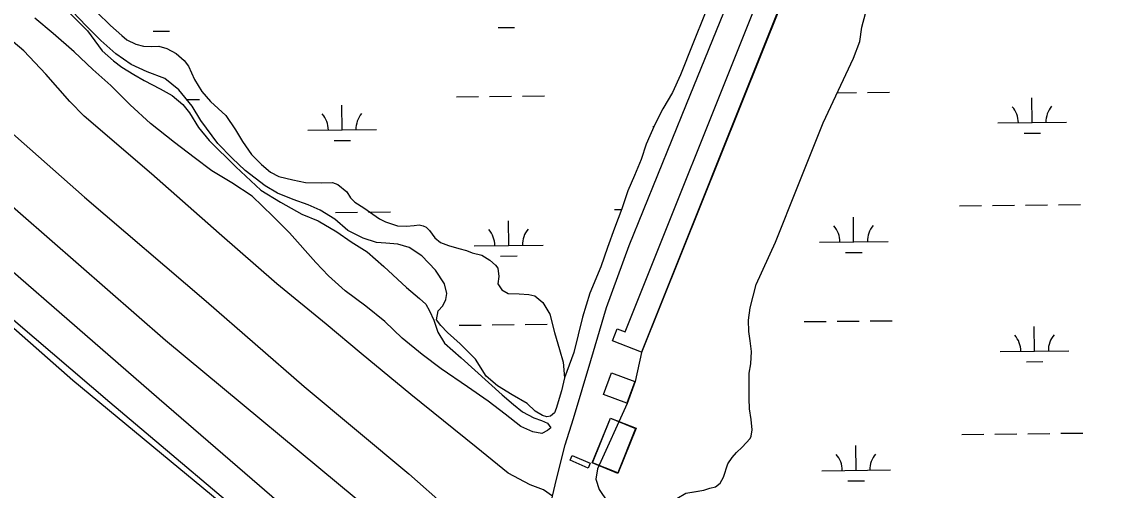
# Model space of a CAD drawing. Extents: x 3734862 to 3772949, y 391520 to 417239.
# Drawn here: x 3759142 to 3760730, y 404366 to 405048 of the extents above; entities that cross this region are included whole.
import ezdxf

# ---------------------------------------------------------------- set-up
doc = ezdxf.new("R2010")
doc.units = 0
for name, color, linetype in [('V-BLDG-OTLN', 7, 'Continuous'), ('V-CHAN-DOCK', 7, 'Continuous'), ('V-LEVE-TOET', 7, 'Continuous'), ('V-RIVR-EDGE', 7, 'Continuous'), ('V-ROAD-CNTR', 7, 'Continuous'), ('V-SITE-VEGE', 7, 'Continuous'), ('V-TOPO-SHOR', 7, 'Continuous'), ('V-WETL-SWMP', 7, 'Continuous')]:
    doc.layers.add(name, color=color, linetype=linetype)

msp = doc.modelspace()

# ---------------------------------------------------------------- linework, layer by layer
at = {"layer": 'V-BLDG-OTLN'}
for points in [[(3760245, 405070.9), (3760043.7, 404566.9), (3760001.5, 404583.7), (3760008.4, 404601.1), (3760020, 404596.5), (3760214.4, 405083.2)], [(3760022.5, 404492.9), (3759988.6, 404505.6), (3760000.3, 404536.8), (3760034.2, 404524.2)], [(3760035.4, 404456.1), (3760009.3, 404391.2), (3759972.8, 404405.9), (3759998.8, 404470.8)], [(3759966.4, 404398.4), (3759940.2, 404409.7), (3759943.2, 404416.5), (3759969.4, 404405.3)]]:
    msp.add_lwpolyline(points, close=True, dxfattribs=at)
at = {"layer": 'V-CHAN-DOCK'}
msp.add_lwpolyline([(3759972.3, 404405.8), (3759998.7, 404471.2), (3760036.3, 404456.3), (3760009.6, 404390.4), (3759972.3, 404405.8)], dxfattribs=at)
at = {"layer": 'V-LEVE-TOET'}
for points in [[(3758328.4, 405526.3), (3758438.8, 405449), (3758626.6, 405307.7), (3758781.9, 405179.8), (3758932.5, 405052.7), (3759065.9, 404940.5), (3759233.8, 404792.6), (3759410.5, 404641.2), (3759553.1, 404517.1), (3759705.5, 404390), (3759814.9, 404292.8), (3759857.8, 404254), (3759875.8, 404235.3), (3759889.9, 404225.6), (3759903.8, 404215.7), (3759934.2, 404198.2), (3759961.6, 404177.3), (3760023.9, 404134.1), (3760144.4, 404048.3), (3760314.9, 403928.7), (3760483, 403812.1), (3760661.6, 403684.4), (3760834.3, 403564.3)], [(3759914.6, 404357.4), (3759901.5, 404366.8), (3759881.7, 404373.7), (3759850.1, 404390.9), (3759803.4, 404428.8), (3759708.2, 404505.6), (3759636.3, 404564.9), (3759585.3, 404607.6), (3759513.2, 404666.3), (3759429.5, 404739.8), (3759331, 404826.7), (3759233.4, 404910.7), (3759212.5, 404931.9), (3759177.2, 404972), (3759145.3, 405005.6), (3759073.7, 405065.7)]]:
    msp.add_lwpolyline(points, dxfattribs=at)
at = {"layer": 'V-RIVR-EDGE'}
msp.add_spline([(3755702.1, 404495.3), (3755757.2, 404470.8), (3755793.3, 404451.2), (3755852.5, 404424.4), (3755881.4, 404415.7), (3755906.2, 404404.4), (3755920.2, 404395.8), (3755948.7, 404379.4), (3755958.2, 404378.9), (3755969, 404378), (3755990.7, 404368.5), (3756022.8, 404350.3), (3756054.8, 404336.6), (3756079.7, 404323), (3756103.6, 404309.4), (3756144.2, 404288), (3756167.7, 404269), (3756188.9, 404253.6), (3756231.4, 404233.1), (3756271.6, 404217.2), (3756299.1, 404203.1), (3756403, 404163.5), (3756460.4, 404140.3), (3756508.7, 404114.9), (3756530.8, 404104), (3756588.2, 404078), (3756639.2, 404052.1), (3756694.3, 404019.5), (3756726.8, 403998.1), (3756735.8, 403989.1), (3756740.3, 403979.6), (3756740.3, 403973.2), (3756740.7, 403967.8), (3756747.5, 403960.5), (3756759.7, 403953.7), (3756786.3, 403941.5), (3756814.3, 403929.2), (3756864.5, 403904.6), (3756889.3, 403896), (3756899.7, 403897.3), (3756908.3, 403901.8), (3756919.2, 403901.3), (3756933.2, 403894.1), (3756945.8, 403892.7), (3756956.2, 403893.1), (3756962.1, 403897.2), (3756970.7, 403896.7), (3756978.4, 403894.4), (3756992.4, 403894.8), (3757002.8, 403897.5), (3757019.1, 403901.5), (3757027.7, 403901.5), (3757034, 403901.1), (3757036.3, 403896.5), (3757036.7, 403891.1), (3757038.5, 403883.4), (3757046.6, 403874.3), (3757060.6, 403866.2), (3757076.4, 403853.9), (3757104.4, 403831.2), (3757122.4, 403816.7), (3757145.5, 403804.5), (3757165.3, 403796.7), (3757181.6, 403787.2), (3757194.2, 403777.7), (3757213.6, 403765.4), (3757229.9, 403756.3), (3757251.6, 403745.9), (3757266.5, 403741.3), (3757283.2, 403734.5), (3757308.9, 403720.9), (3757360.4, 403694.1), (3757393.8, 403670.9), (3757430, 403657.3), (3757461.6, 403645.4), (3757505.4, 403628.1), (3757548.3, 403610.4), (3757591.7, 403587.2), (3757649.5, 403552.3), (3757711.8, 403512.8), (3757753.8, 403493.2), (3757766.9, 403487.8), (3757773.2, 403487.8), (3757785.9, 403494.1), (3757794.5, 403494), (3757803.5, 403489.5), (3757807.1, 403480.9), (3757810.6, 403456), (3757814.2, 403447.9), (3757826.4, 403437), (3757854.4, 403422.9), (3757930.3, 403373.9), (3757975.8, 403342.6), (3758005.2, 403323.5), (3758062.1, 403286.7), (3758092.3, 403263.6), (3758175.8, 403209.6), (3758234.5, 403169.2), (3758283.7, 403133.8), (3758328.8, 403103.4), (3758399.2, 403041.7), (3758421.8, 403023.1), (3758438.1, 403017.7), (3758463.8, 403017.6), (3758491.4, 403026.1), (3758504.5, 403022), (3758513.6, 403014.3), (3758514, 403006.2), (3758499.9, 402997.2), (3758498.1, 402989.9), (3758502.2, 402978.2), (3758510.7, 402969.6), (3758522, 402962.8), (3758545, 402948.7), (3758582.1, 402926.9), (3758650.2, 402878.8), (3758697.6, 402840.7), (3758721.5, 402820.3), (3758740.9, 402809.4), (3758782, 402784.9), (3758831.2, 402755.4), (3758902.1, 402711.8), (3758960.4, 402675.5), (3759018.6, 402634.6), (3759069.6, 402599.7), (3759134.6, 402553.4), (3759185.6, 402508.1), (3759223.5, 402478.1), (3759262.3, 402448.2), (3759321.4, 402402.4), (3759371.5, 402366.1), (3759431.5, 402323.4), (3759463.6, 402300.3), (3759488.9, 402281.7), (3759576.9, 402222.7), (3759627, 402186.8), (3759672.1, 402153.7), (3759778.2, 402087.4), (3759832.8, 402050.7), (3759873, 402019.4), (3759909.5, 401989.4), (3760050.8, 401883.7), (3760100, 401850.2), (3760145.6, 401819.3), (3760185.8, 401788), (3760211.9, 401766.7), (3760254.8, 401734.5), (3760285.5, 401709.1), (3760303.1, 401700.5), (3760325.3, 401691.4), (3760352.8, 401671.4), (3760391.1, 401641), (3760430.4, 401612), (3760461.6, 401590.2), (3760536.9, 401543), (3760583, 401510.8), (3760602.8, 401495.8), (3760629, 401477.2), (3760672.4, 401449.5), (3760711.2, 401426.8), (3760818.6, 401347.8), (3760872.3, 401310.6), (3760925.6, 401271.6), (3760948.6, 401251.7), (3761039.8, 401181.8), (3761107, 401135.5), (3761151.7, 401104.7), (3761172.9, 401093.3), (3761186, 401090.6), (3761199.2, 401092.8), (3761219.5, 401099.1), (3761228.1, 401099.5), (3761233.5, 401095.4), (3761236.7, 401087.7), (3761236.6, 401077.8), (3761228.5, 401063.8), (3761223, 401057.5), (3761223, 401049.3), (3761228.9, 401039.4), (3761242.4, 401026.7), (3761254.1, 401021.7), (3761266.8, 401018.5), (3761292.5, 401001.7), (3761317.3, 400980.4), (3761342.1, 400955.4), (3761463.1, 400853.4), (3761510, 400812.1), (3761550.2, 400777.7), (3761585.3, 400746.8), (3761681.5, 400674.3), (3761756.4, 400618.9), (3761817.8, 400572.2), (3761878.3, 400530.4), (3761996.5, 400436.5), (3762057.4, 400389.8), (3762104.8, 400352.6), (3762156.3, 400313.2), (3762204.5, 400277.3), (3762245.2, 400247.8), (3762291.6, 400210.2), (3762325.9, 400182.1), (3762356.2, 400159.8), (3762404, 400123.6), (3762432.9, 400101.3), (3762455.5, 400091.3), (3762473.5, 400075.9), (3762512.3, 400044.2), (3762551.6, 400012.4), (3762593.6, 399983.8), (3762620.2, 399963.4), (3762661.7, 399937.1), (3762686.6, 399919.8), (3762793.1, 399841.3), (3762834.6, 399812.8), (3762873.4, 399790.1), (3762923.1, 399758.3), (3762957, 399737.4), (3762984, 399721.5), (3763024.2, 399693.4), (3763075.2, 399657.5), (3763115.9, 399633.9), (3763172.8, 399601.2), (3763228.7, 399568.5), (3763285.2, 399533.6), (3763344.3, 399494.1), (3763398.5, 399455.1), (3763444.1, 399421), (3763484.7, 399391.1), (3763603.4, 399303.1), (3763654.8, 399261.8), (3763661.1, 399259.5), (3763667, 399254.5), (3763672, 399245), (3763696.3, 399224.2), (3763722.9, 399200.1), (3763745.5, 399180.2), (3763818.1, 399117.2), (3763841.6, 399099.5), (3763852.4, 399092.2), (3763858.8, 399084.1), (3763875, 399067.3), (3763898, 399046), (3763924.6, 399023.8), (3763949, 399007.9), (3763970.2, 398987.5), (3764004, 398952.6), (3764028.4, 398926.7), (3764056.8, 398899.5), (3764092.9, 398862.4), (3764130.8, 398826.1), (3764147, 398811.6), (3764152.9, 398799.8), (3764162.3, 398783.5), (3764173.6, 398768.6), (3764186.7, 398757.2), (3764206.1, 398746.3), (3764226.9, 398742.2), (3764246.3, 398733.6), (3764269.3, 398717.7), (3764284.2, 398703.2), (3764301.8, 398691.8), (3764323, 398678.2), (3764345.1, 398661), (3764412.4, 398596.6), (3764457, 398559.9), (3764502.6, 398522.7), (3764538.3, 398497.7), (3764566.3, 398486.4), (3764583.9, 398484.5), (3764604.2, 398486.3), (3764616.5, 398486.2), (3764626.4, 398481.7), (3764630.9, 398474.4), (3764636.3, 398461.3), (3764634.9, 398450), (3764631.7, 398441.4), (3764633.1, 398434.7), (3764636.2, 398430.1), (3764643.9, 398425.6), (3764661.1, 398421.5), (3764685.4, 398409.2), (3764715.2, 398382), (3764745.4, 398356.1), (3764793.3, 398328), (3764844.3, 398292.6), (3764885.8, 398258.1), (3764918.8, 398234.5), (3764992.8, 398187.8), (3765058.3, 398144.2), (3765088.1, 398128.3), (3765140.9, 398100.2), (3765168.9, 398079.7), (3765193.7, 398061.6), (3765246.1, 398042), (3765282.2, 398018.4), (3765309.7, 397989.4), (3765340, 397955.4), (3765361.1, 397933.7), (3765382.3, 397911.9), (3765434.7, 397867.9), (3765477.6, 397838.4), (3765508.7, 397823.9), (3765545.3, 397801.2), (3765575.5, 397778), (3765617.5, 397749.9), (3765653.6, 397726.3), (3765681.6, 397710), (3765727.2, 397684.5), (3765762, 397660), (3765771.9, 397659.5), (3765788.2, 397660), (3765793.6, 397658.1), (3765793.6, 397653.6), (3765785.5, 397648.7), (3765785.5, 397645.5), (3765790.9, 397632.8), (3765800.3, 397623.8), (3765814.8, 397612.9), (3765831.9, 397605.6), (3765847.3, 397603.3), (3765858.1, 397598.7), (3765865.8, 397593.3), (3765888.8, 397577), (3765908.7, 397561.5), (3765918.2, 397548.4), (3765919.5, 397542.1), (3765921.3, 397536.2), (3765926.7, 397533.5), (3765933, 397534.4), (3765940.7, 397533.4), (3765944.8, 397530.3), (3765957, 397519.4), (3765987.7, 397499.9), (3766024.7, 397468.1), (3766059.4, 397438.2), (3766085.1, 397413.3), (3766102.7, 397400.1), (3766131.6, 397377.4), (3766172.7, 397350.2), (3766210.6, 397318.9), (3766264.3, 397285.3), (3766306.8, 397260.8), (3766362.7, 397220.8), (3766381.1, 397208.5)], degree=3, dxfattribs=at)
at = {"layer": 'V-ROAD-CNTR'}
for points in [[(3758154.5, 405553), (3758417, 405370.5), (3758747.1, 405105.6), (3759097.7, 404806), (3759351.7, 404584.5), (3759657.3, 404330.3), (3759858.3, 404164.2), (3759835.5, 404132.8)], [(3759863.9, 404163.7), (3759875.1, 404183.6), (3759883.5, 404201.6), (3759887.8, 404216), (3759889.9, 404225.6), (3759894.2, 404244.3), (3759905, 404303.6), (3759910.8, 404340.2), (3759914.6, 404357.4), (3759920.1, 404382.3), (3759932.8, 404432), (3759944.8, 404470.6), (3759970.3, 404554.7), (3759992.9, 404631.9), (3760025.9, 404722.2), (3760109.5, 404928.2), (3760174.1, 405088.1)]]:
    msp.add_lwpolyline(points, dxfattribs=at)
at = {"layer": 'V-SITE-VEGE'}
for points in [[(3758505.8, 405121.1), (3758761.8, 404912.5), (3758998.8, 404717.8), (3759216.8, 404526.5), (3759370.9, 404398.5), (3759440.9, 404340.7), (3759463.2, 404311.9), (3759466.5, 404302.3), (3759464.4, 404290), (3759458.2, 404275.7), (3759446.4, 404251.2), (3759431.2, 404218.5), (3759411.8, 404175), (3759390.3, 404124.6)], [(3759205.8, 405066.8), (3759238, 405034.8), (3759259.2, 405005.6), (3759275.7, 404991), (3759288.1, 404981.9), (3759305.3, 404971.5), (3759320.5, 404962.4), (3759343.9, 404950.5), (3759361.1, 404940.7), (3759376.9, 404927.5), (3759386.5, 404915.7), (3759399.5, 404894.2), (3759415.2, 404875.4), (3759453.7, 404837.1), (3759490.1, 404803), (3759519, 404785.6), (3759549.9, 404768.1), (3759573.4, 404758.3), (3759600.9, 404742.2), (3759621.5, 404727.6), (3759644.9, 404712.9), (3759669, 404692), (3759701.9, 404661.4), (3759721.2, 404645.4), (3759730.1, 404637), (3759735.5, 404627.3), (3759741.7, 404613.5), (3759747.8, 404596.2), (3759757.3, 404580.2), (3759781.4, 404558.6), (3759841.1, 404505), (3759857.6, 404491.1), (3759870.7, 404480), (3759887.2, 404471.6), (3759898.2, 404467.4), (3759907.2, 404463.8), (3759912, 404456.9), (3759907.1, 404452.8), (3759898.8, 404448.7), (3759885.7, 404450.9), (3759868.5, 404458.6), (3759845.8, 404476.7), (3759821, 404495.5), (3759790.8, 404516.4), (3759752.3, 404542.9), (3759724.8, 404563.8), (3759695.9, 404587.5), (3759670.5, 404611.9), (3759643, 404634.2), (3759612.8, 404656.5), (3759588.7, 404678), (3759570.2, 404697.5), (3759531.8, 404740.6), (3759507.8, 404764.9), (3759477.6, 404794.2), (3759448, 404813.7), (3759419.1, 404831.2), (3759393, 404850.7), (3759364.8, 404872.3), (3759329.7, 404900.1), (3759300.2, 404927.3), (3759272, 404955.1), (3759246, 404978.8), (3759218.5, 405004.5), (3759188.3, 405031), (3759161.5, 405053.2)]]:
    msp.add_lwpolyline(points, dxfattribs=at)
at = {"layer": 'V-TOPO-SHOR'}
for points in [[(3760746.5, 403441.9), (3760554.1, 403573.6), (3760520.8, 403597), (3760498.4, 403612.2), (3760431.8, 403656.3), (3760406, 403675.6), (3760325.1, 403733.5), (3760149, 403854.1), (3760010.4, 403955.4), (3759937.7, 404001), (3759939.8, 404013.9), (3759911.9, 404034.6), (3759908.4, 404020.3), (3759864.3, 404058.8), (3759836.5, 404087), (3759783.5, 404131), (3759651.8, 404236.4), (3759538.3, 404329.3), (3759342.1, 404498.5), (3758995.2, 404800.6), (3758852.7, 404924.4), (3758608.2, 405128.1), (3758237.5, 405399.2)], [(3758202, 405372.4), (3758357.8, 405256.1), (3758548, 405104.6), (3758799.9, 404898.8), (3759103.4, 404636.7), (3759270.4, 404494.2), (3759516.2, 404286.4), (3759768.2, 404084.3)], [(3760151.6, 404370.9), (3760158.5, 404376.3), (3760163.3, 404385.2), (3760169.6, 404404.3), (3760175.8, 404413.8), (3760182, 404421.2), (3760190.3, 404428.7), (3760195.8, 404434.8), (3760201.9, 404441.6), (3760203.3, 404445), (3760204.8, 404453.9), (3760203.5, 404468.9), (3760200.9, 404484.6), (3760200.3, 404499.6), (3760200.4, 404521.5), (3760200.5, 404536.5), (3760202.7, 404550.2), (3760204.1, 404567.9), (3760202.2, 404583.6), (3760200.2, 404597.3), (3760199.7, 404613.7), (3760201.8, 404631.4), (3760210.9, 404665.5), (3760238.7, 404727.4), (3760271.3, 404808.5), (3760308.1, 404901.1), (3760352.4, 404995), (3760361.4, 405019.5), (3760364.3, 405040), (3760376.9, 405087.7)], [(3760246.1, 405070.9), (3760044.1, 404566.7), (3760034.9, 404524.5), (3760023.1, 404492.2), (3759979.8, 404397.3), (3759977.6, 404382.3), (3759982.3, 404367.3), (3759994.5, 404349.4), (3760008, 404335.7), (3760014.8, 404332.9), (3760029.8, 404328.7), (3760045.5, 404326.6), (3760057.1, 404327.8), (3760068.1, 404329.8), (3760072.2, 404331.8), (3760080.4, 404338.6), (3760086.6, 404345.4), (3760095.5, 404354.2), (3760108.6, 404361.6), (3760123.6, 404364.3), (3760134.5, 404366.3), (3760143.4, 404368.9), (3760151.6, 404370.9)], [(3759931.9, 404529.9), (3759927.6, 404510.6), (3759919.9, 404485), (3759917.1, 404478.8), (3759911.5, 404474), (3759906, 404472.7), (3759899.8, 404474.8), (3759889.4, 404481.1), (3759877.8, 404492.2), (3759855.8, 404504.8), (3759834.4, 404518.1), (3759817.9, 404532), (3759802.2, 404557), (3759780.2, 404579.2), (3759761.7, 404595.9), (3759752.1, 404605.7), (3759745.9, 404614), (3759748.1, 404627.1), (3759755, 404634.7), (3759759.2, 404643.6), (3759760.7, 404652.6), (3759757.3, 404666.4), (3759744.3, 404686.6), (3759724.4, 404707.4), (3759705.9, 404719.3), (3759689.3, 404724.2), (3759672, 404725.7), (3759658.2, 404726.5), (3759638.9, 404732.9), (3759616.9, 404744), (3759597.7, 404760.8), (3759576.3, 404774), (3759559.1, 404781.7), (3759537.1, 404789.5), (3759514.3, 404798.6), (3759496.4, 404809.1), (3759467.5, 404831.4), (3759448.3, 404849.5), (3759427.7, 404871), (3759403.1, 404904.4), (3759390.1, 404925.2), (3759370.9, 404948.8), (3759350.3, 404965.5), (3759324.8, 404975.3), (3759301.4, 404985.9), (3759279.4, 405001.2), (3759257.4, 405020.7), (3759236.1, 405042.3), (3759216.2, 405063.1)], [(3759251.4, 405062.2), (3759271.3, 405042.7), (3759287.8, 405028.1), (3759295.4, 405021.8), (3759308.5, 405015.5), (3759319.5, 405012.7), (3759331.2, 405011.9), (3759341.6, 405012.5), (3759353.3, 405009), (3759367.1, 405002), (3759378.8, 404991.6), (3759384.9, 404983.2), (3759393.8, 404963.8), (3759404.1, 404946.5), (3759417.1, 404931.9), (3759439.1, 404911.7), (3759453.4, 404890.9), (3759463.7, 404873.6), (3759476.7, 404854.8), (3759491.1, 404840.2), (3759504.1, 404829.1), (3759516.5, 404822.8), (3759536.5, 404817.8), (3759555.2, 404814.2), (3759578.7, 404813.4), (3759594.6, 404814), (3759602.1, 404811.2), (3759615.2, 404800.7), (3759620.7, 404791.7), (3759626.8, 404785.4), (3759639.9, 404777.1), (3759653, 404768), (3759662.6, 404761), (3759671.6, 404756.8), (3759688.8, 404751.2), (3759701.9, 404750.4), (3759713, 404751.7), (3759720.6, 404752.3), (3759726.1, 404750.9), (3759730.9, 404748.8), (3759735.7, 404744), (3759743.3, 404733.5), (3759751.5, 404726.6), (3759763.2, 404722.4), (3759778.4, 404718.1), (3759789.4, 404715.3), (3759797.7, 404711.8), (3759811.5, 404708.2), (3759823.2, 404701.2), (3759831.4, 404693.6), (3759834.9, 404689.4), (3759836.2, 404677), (3759834.7, 404666.6)], [(3759834.7, 404666.6), (3759840.9, 404657.6), (3759849.8, 404652.7), (3759865.7, 404651.9), (3759880.2, 404651.1), (3759888.5, 404649), (3759900.2, 404639.2), (3759910.4, 404622.6), (3759917.1, 404595.6), (3759924.6, 404570.7), (3759930, 404552.7), (3759931.9, 404529.9)]]:
    msp.add_lwpolyline(points, dxfattribs=at)
at = {"layer": 'V-WETL-SWMP'}
for p, q in [((3759835.3, 405039.5), (3759859.3, 405039.8)), ((3759333.5, 405034.2), (3759357.5, 405034.5)), ((3760328.6, 404944.7), (3760356.8, 404945)), ((3760372.8, 404945.2), (3760404.8, 404945.5)), ((3759382.3, 404934.7), (3759401.1, 404934.9)), ((3759775, 404938.9), (3759807, 404939.2)), ((3759823, 404939.4), (3759855, 404939.7)), ((3759871, 404939.9), (3759903, 404940.2)), ((3760612.2, 404901.3), (3760611.8, 404937.3)), ((3759608.4, 404890.7), (3759608, 404926.7)), ((3760562.2, 404900.7), (3760662.2, 404901.8)), ((3759558.4, 404890.1), (3759658.4, 404891.2)), ((3760060.3, 404895.5), (3760061.9, 404895.5)), ((3760600.3, 404885.7), (3760624.3, 404886)), ((3759596.6, 404875.1), (3759620.6, 404875.4)), ((3759582.3, 404770.3), (3759582.9, 404770.3)), ((3759598.9, 404770.5), (3759630.8, 404770.8)), ((3759646.8, 404771), (3759678.8, 404771.3)), ((3760004.7, 404774.8), (3760015.1, 404774.9)), ((3760506.6, 404780.1), (3760538.6, 404780.4)), ((3760554.6, 404780.6), (3760586.6, 404780.9)), ((3760602.6, 404781.1), (3760634.6, 404781.4)), ((3760650.6, 404781.6), (3760682.6, 404781.9)), ((3759850.7, 404722.4), (3759850.3, 404758.4)), ((3760352.5, 404727.7), (3760352.2, 404763.7)), ((3759800.7, 404721.9), (3759900.7, 404722.9)), ((3760302.6, 404727.2), (3760402.5, 404728.2)), ((3759838.9, 404706.9), (3759862.9, 404707.1)), ((3760340.7, 404712.1), (3760364.7, 404712.4)), ((3760280.4, 404611.5), (3760312.4, 404611.8)), ((3760328.4, 404612), (3760360.4, 404612.3)), ((3760376.4, 404612.5), (3760408.4, 404612.9)), ((3759778.5, 404606.2), (3759810.5, 404606.6)), ((3759826.5, 404606.7), (3759858.5, 404607.1)), ((3759874.5, 404607.2), (3759906.5, 404607.6)), ((3760615.7, 404568.6), (3760615.3, 404604.6)), ((3760565.7, 404568.1), (3760665.7, 404569.1)), ((3760603.8, 404553.1), (3760627.8, 404553.3)), ((3760510.1, 404447.4), (3760542.1, 404447.8)), ((3760558.1, 404447.9), (3760590.1, 404448.3)), ((3760606.1, 404448.4), (3760638.1, 404448.8)), ((3760654.1, 404448.9), (3760686.1, 404449.3)), ((3760356.1, 404395), (3760355.7, 404431)), ((3760306.1, 404394.5), (3760406.1, 404395.6)), ((3760344.2, 404379.5), (3760368.2, 404379.7))]:
    msp.add_line(p, q, dxfattribs=at)
for points in [[(3760108.6, 404361.6), (3760134.5, 404366.3), (3760143.4, 404368.9), (3760151.6, 404370.9), (3760158.5, 404376.3), (3760163.3, 404385.2), (3760169.6, 404404.3), (3760175.8, 404413.8), (3760182, 404421.2), (3760190.3, 404428.7), (3760201.9, 404441.6), (3760203.3, 404445), (3760204.8, 404453.9), (3760203.5, 404468.9), (3760200.9, 404484.6), (3760200.3, 404499.6), (3760200.4, 404521.5), (3760200.5, 404536.5), (3760202.7, 404550.2), (3760204.1, 404567.9), (3760202.2, 404583.6), (3760200.2, 404597.3), (3760199.7, 404613.7), (3760201.8, 404631.4), (3760210.9, 404665.5), (3760238.6, 404727.4), (3760271.3, 404808.5), (3760308.1, 404901.1), (3760352.4, 404995), (3760361.4, 405019.5), (3760364.3, 405040), (3760376.9, 405087.7)], [(3760136.7, 405060.6), (3760118.4, 405015.9), (3760100.4, 404970.8), (3760088.8, 404945.3), (3760074.9, 404921.4), (3760063.3, 404898.7), (3760050.9, 404870), (3760043.3, 404847.7), (3760033.7, 404824.5), (3760024.1, 404801.8), (3760015.3, 404775.5), (3760004.5, 404747.6), (3759994.5, 404719.4), (3759984.5, 404691.5), (3759968.5, 404653.1), (3759958.1, 404618.2), (3759945.5, 404566.8), (3759931.9, 404529.9), (3759927.6, 404510.6), (3759919.9, 404485), (3759917.1, 404478.8), (3759911.5, 404474), (3759906, 404472.7), (3759899.8, 404474.8), (3759889.4, 404481.1), (3759877.8, 404492.2), (3759855.8, 404504.8), (3759834.4, 404518.1), (3759817.9, 404532), (3759802.2, 404557), (3759780.2, 404579.2), (3759761.7, 404595.9), (3759752.1, 404605.7), (3759745.9, 404614), (3759748.1, 404627.1), (3759755, 404634.7), (3759759.2, 404643.6), (3759760.7, 404652.6), (3759757.3, 404666.4), (3759744.3, 404686.6), (3759724.4, 404707.4), (3759705.9, 404719.3), (3759689.3, 404724.2), (3759672, 404725.7), (3759658.2, 404726.5), (3759638.9, 404732.9), (3759616.9, 404744), (3759597.7, 404760.8), (3759576.3, 404774), (3759559.1, 404781.7), (3759537.1, 404789.5), (3759514.3, 404798.6), (3759496.4, 404809.1), (3759467.5, 404831.4), (3759448.3, 404849.5), (3759427.7, 404871), (3759403.1, 404904.4), (3759390.1, 404925.2), (3759370.9, 404948.8), (3759350.3, 404965.5), (3759324.8, 404975.3), (3759301.4, 404985.9), (3759279.4, 405001.2), (3759257.4, 405020.7), (3759236.1, 405042.3), (3759216.2, 405063.1)]]:
    msp.add_lwpolyline(points, dxfattribs=at)
for centre, start, end in [((3759553.2, 404890.6), 359.8334, 41.377), ((3759663.7, 404891.7), 139.8334, 181.377), ((3760556.9, 404901.2), 359.8334, 41.377), ((3760667.4, 404902.3), 139.8334, 181.377), ((3759795.4, 404722.3), 359.8334, 41.377), ((3759905.9, 404723.5), 139.8334, 181.377), ((3760297.3, 404727.6), 359.8334, 41.377), ((3760407.8, 404728.8), 139.8334, 181.377), ((3760560.4, 404568.5), 359.8334, 41.377), ((3760670.9, 404569.7), 139.8334, 181.377), ((3760300.8, 404394.9), 359.8334, 41.377), ((3760411.3, 404396.1), 139.8334, 181.377)]:
    msp.add_arc(centre, 35.2, start, end, dxfattribs=at)

doc.saveas('drawing.dxf')
